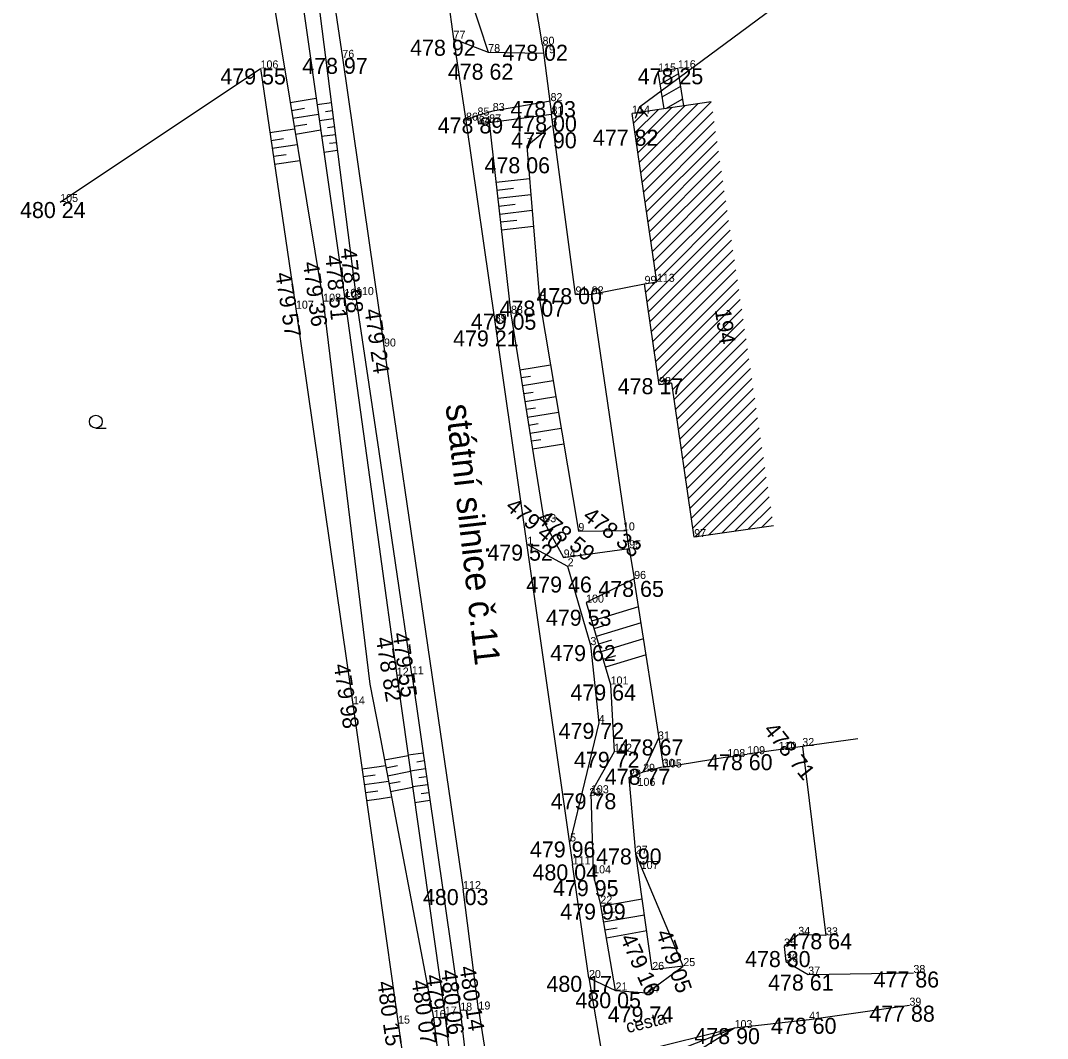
# Model space of a CAD drawing. Extents: x -559180 to -551373, y -1076947 to -1072071.
# Drawn here: x -553772.4 to -553708.3, y -1075975.9 to -1075912.4 of the extents above; entities that cross this region are included whole.
import ezdxf

# ---------------------------------------------------------------- set-up
doc = ezdxf.new("R2010")
doc.units = 0
for name, color, linetype in [('12_PLOTY', 7, 'Continuous'), ('14_BUDOVY', 7, 'Continuous'), ('17_KOMUNIKACE', 7, 'Continuous'), ('18_POLOHOPIS', 7, 'Continuous'), ('1_VODA_ZN', 7, 'Continuous'), ('20_EL_ZN', 7, 'Continuous'), ('26_SRAFY', 7, 'Continuous'), ('27_HRANA_PATA', 7, 'Continuous'), ('32', 7, 'Continuous'), ('3_BODY', 7, 'Continuous'), ('45_ZN_KULTURY', 7, 'Continuous'), ('52_POPIS_UCELOVY', 7, 'Continuous'), ('54_C_POPISNA', 7, 'Continuous'), ('6_VYSKY', 7, 'Continuous'), ('NNnadzemní', 7, 'Continuous')]:
    doc.layers.add(name, color=color, linetype=linetype)

# ---------------------------------------------------------------- blocks, each defined once
blk = doc.blocks.new('POINT_DISPLAY')
blk.add_line((0, 0), (0, 0))
blk = doc.blocks.new('ZAHRAD')
at = {"layer": '45_ZN_KULTURY'}
blk.add_line((0, 0), (0.65, 0.003), dxfattribs=at)
blk.add_circle((0, 0.403), 0.403, dxfattribs=at)
blk = doc.blocks.new('KONZ')
at = {"layer": '20_EL_ZN'}
for p, q in [((-0.351, 0), (0, 0.65)), ((0, 0.65), (0.4, 0)), ((0.215, 0.3), (-0.188, 0.3))]:
    blk.add_line(p, q, dxfattribs=at)

msp = doc.modelspace()

# ---------------------------------------------------------------- linework, layer by layer
at = {"layer": '12_PLOTY'}
for p, q in [((-553739.79, -1075913.88), (-553740.47, -1075909.79)), ((-553739.79, -1075913.88), (-553739.23, -1075918.23)), ((-553769.91, -1075923.7), (-553757.4, -1075915.36)), ((-553757.4, -1075915.36), (-553755.19, -1075930.36)), ((-553737.73, -1075929.47), (-553739.23, -1075918.23)), ((-553736.72, -1075929.46), (-553733.42, -1075928.81)), ((-553737.73, -1075929.47), (-553736.72, -1075929.46)), ((-553734.38, -1075945.32), (-553736.72, -1075929.46)), ((-553755.19, -1075930.36), (-553751.63, -1075955.06)), ((-553734.38, -1075945.32), (-553734.07, -1075947.23)), ((-553732.21, -1075959), (-553734.07, -1075947.23)), ((-553751.63, -1075955.06), (-553750, -1075966.58)), ((-553720.097, -1075957.218), (-553727.01, -1075958.17)), ((-553728.25, -1075958.35), (-553732.21, -1075959)), ((-553728.25, -1075958.35), (-553727.01, -1075958.17)), ((-553750, -1075966.58), (-553748.81, -1075974.99)), ((-553748.81, -1075974.99), (-553744.51, -1076004.63))]:
    msp.add_line(p, q, dxfattribs=at)
at = {"layer": '14_BUDOVY'}
for p, q in [((-553732.57, -1075915.55), (-553731.34, -1075915.35)), ((-553730.958, -1075917.701), (-553731.34, -1075915.35)), ((-553732.191, -1075917.883), (-553732.57, -1075915.55)), ((-553729.254, -1075917.45), (-553734.2, -1075918.18)), ((-553732.65, -1075928.68), (-553734.2, -1075918.18)), ((-553733.42, -1075928.81), (-553732.65, -1075928.68)), ((-553732.51, -1075935.12), (-553733.42, -1075928.81)), ((-553731.707, -1075935.004), (-553732.51, -1075935.12)), ((-553730.32, -1075944.62), (-553731.707, -1075935.004)), ((-553725.371, -1075943.906), (-553730.32, -1075944.62))]:
    msp.add_line(p, q, dxfattribs=at)
at = {"layer": '17_KOMUNIKACE'}
for p, q in [((-553747.98, -1075894.59), (-553745.35, -1075913.51)), ((-553755.02, -1075895.74), (-553752.29, -1075914.7)), ((-553745.35, -1075913.51), (-553743.18, -1075914.34)), ((-553745.35, -1075913.51), (-553744.57, -1075918.62)), ((-553752.29, -1075914.7), (-553750, -1075930.571)), ((-553743.18, -1075914.34), (-553739.76, -1075914.41)), ((-553739.29, -1075917.4), (-553742.9, -1075918.02)), ((-553742.9, -1075918.02), (-553743.85, -1075918.3)), ((-553743.85, -1075918.3), (-553744.57, -1075918.62)), ((-553744.57, -1075918.62), (-553742.77, -1075931.19)), ((-553750, -1075930.571), (-553749.69, -1075932.72)), ((-553742.77, -1075931.19), (-553737.91, -1075965.05)), ((-553749.69, -1075932.72), (-553744.75, -1075966.59)), ((-553740.73, -1075945.09), (-553738.22, -1075946.44)), ((-553738.22, -1075946.44), (-553736.8, -1075951.36)), ((-553736.8, -1075951.36), (-553736.28, -1075956.22)), ((-553736.28, -1075956.22), (-553738.07, -1075963.62)), ((-553723.566, -1075957.696), (-553722.09, -1075969.48)), ((-553733.51, -1075959.27), (-553732.29, -1075958.96)), ((-553734.39, -1075959.63), (-553733.51, -1075959.27)), ((-553733.97, -1075964.39), (-553734.39, -1075959.63)), ((-553731, -1075971.4), (-553733.97, -1075964.39)), ((-553736.89, -1075972.14), (-553737.91, -1075965.05)), ((-553743.79, -1075974.11), (-553744.75, -1075966.59)), ((-553723.82, -1075969.45), (-553724.71, -1075970.18)), ((-553722.09, -1075969.48), (-553723.82, -1075969.45)), ((-553724.71, -1075970.18), (-553724.59, -1075971.12)), ((-553724.59, -1075971.12), (-553723.2, -1075971.93)), ((-553733.27, -1075973.06), (-553731, -1075971.4)), ((-553723.2, -1075971.93), (-553716.63, -1075971.83)), ((-553736.89, -1075972.14), (-553735.23, -1075972.92)), ((-553736.89, -1075972.14), (-553735.79, -1075978.64)), ((-553735.23, -1075972.92), (-553733.27, -1075973.06)), ((-553716.88, -1075973.87), (-553723.14, -1075974.75)), ((-553743.79, -1075974.11), (-553739.07, -1076003.72)), ((-553723.14, -1075974.75), (-553727.8, -1075975.27)), ((-553727.8, -1075975.27), (-553733.7, -1075976.73))]:
    msp.add_line(p, q, dxfattribs=at)
at = {"layer": '18_POLOHOPIS'}
for p, q in [((-553743.77, -1075918.83), (-553743.85, -1075918.3)), ((-553739.23, -1075918.23), (-553743.77, -1075918.83))]:
    msp.add_line(p, q, dxfattribs=at)
at = {"layer": '26_SRAFY'}
for p, q in [((-553753.914, -1075917.237), (-553755.546, -1075917.507)), ((-553754.654, -1075917.867), (-553755.464, -1075918.001)), ((-553753.862, -1075917.61), (-553752.972, -1075917.497)), ((-553753.35, -1075918.049), (-553752.908, -1075917.993)), ((-553753.774, -1075918.228), (-553755.382, -1075918.494)), ((-553753.721, -1075918.601), (-553752.845, -1075918.489)), ((-553755.273, -1075919.154), (-553756.808, -1075919.38)), ((-553754.502, -1075918.855), (-553755.301, -1075918.987)), ((-553753.634, -1075919.218), (-553755.219, -1075919.481)), ((-553753.217, -1075919.04), (-553752.782, -1075918.985)), ((-553755.963, -1075919.761), (-553756.735, -1075919.874)), ((-553753.581, -1075919.591), (-553752.719, -1075919.481)), ((-553753.083, -1075920.031), (-553752.655, -1075919.977)), ((-553755.11, -1075920.14), (-553756.662, -1075920.369)), ((-553753.441, -1075920.581), (-553752.592, -1075920.473)), ((-553755.808, -1075920.749), (-553756.589, -1075920.864)), ((-553754.946, -1075921.127), (-553756.516, -1075921.358)), ((-553740.601, -1075922.245), (-553742.692, -1075922.483)), ((-553741.598, -1075922.862), (-553742.636, -1075922.98)), ((-553740.517, -1075923.242), (-553742.579, -1075923.477)), ((-553741.499, -1075923.857), (-553742.523, -1075923.974)), ((-553740.434, -1075924.239), (-553742.466, -1075924.47)), ((-553741.401, -1075924.852), (-553742.41, -1075924.967)), ((-553740.351, -1075925.236), (-553742.353, -1075925.464)), ((-553739.284, -1075933.886), (-553741.197, -1075934.192)), ((-553740.543, -1075934.594), (-553741.119, -1075934.685)), ((-553739.119, -1075934.872), (-553741.04, -1075935.179)), ((-553740.383, -1075935.581), (-553740.961, -1075935.673)), ((-553738.954, -1075935.859), (-553740.882, -1075936.167)), ((-553740.223, -1075936.568), (-553740.803, -1075936.66)), ((-553738.788, -1075936.845), (-553740.724, -1075937.154)), ((-553740.063, -1075937.555), (-553740.645, -1075937.648)), ((-553738.623, -1075937.831), (-553740.566, -1075938.142)), ((-553739.903, -1075938.542), (-553740.488, -1075938.635)), ((-553738.458, -1075938.817), (-553740.409, -1075939.129)), ((-553733.793, -1075948.982), (-553736.726, -1075949.86)), ((-553735.722, -1075950.081), (-553736.582, -1075950.339)), ((-553733.636, -1075949.979), (-553736.439, -1075950.818)), ((-553735.474, -1075951.051), (-553736.295, -1075951.297)), ((-553733.478, -1075950.975), (-553736.152, -1075951.776)), ((-553735.226, -1075952.021), (-553736.009, -1075952.255)), ((-553733.321, -1075951.972), (-553735.865, -1075952.734)), ((-553748.18, -1075958.268), (-553749.663, -1075958.551)), ((-553748.188, -1075958.214), (-553747.246, -1075958.078)), ((-553750, -1075958.95), (-553751.058, -1075959.1)), ((-553749.597, -1075958.893), (-553750, -1075958.95)), ((-553748.839, -1075958.903), (-553749.569, -1075959.042)), ((-553748.048, -1075959.204), (-553747.103, -1075959.068)), ((-553747.646, -1075958.641), (-553747.174, -1075958.573)), ((-553750.246, -1075959.49), (-553750.988, -1075959.595)), ((-553748.04, -1075959.259), (-553749.475, -1075959.533)), ((-553747.505, -1075959.631), (-553747.032, -1075959.563)), ((-553750, -1075959.96), (-553750.918, -1075960.09)), ((-553749.41, -1075959.877), (-553750, -1075959.96)), ((-553748.675, -1075959.889), (-553749.381, -1075960.024)), ((-553747.899, -1075960.25), (-553749.288, -1075960.515)), ((-553747.907, -1075960.194), (-553746.961, -1075960.058)), ((-553750.082, -1075960.477), (-553750.848, -1075960.585)), ((-553750, -1075960.97), (-553750.778, -1075961.08)), ((-553749.222, -1075960.86), (-553750, -1075960.97)), ((-553747.767, -1075961.184), (-553746.819, -1075961.048)), ((-553747.363, -1075960.621), (-553746.89, -1075960.553)), ((-553733.567, -1075967.225), (-553736.149, -1075967.678)), ((-553735.293, -1075968.035), (-553736.063, -1075968.17)), ((-553733.426, -1075968.216), (-553735.976, -1075968.663)), ((-553735.13, -1075969.022), (-553735.89, -1075969.155)), ((-553733.286, -1075969.206), (-553735.804, -1075969.648))]:
    msp.add_line(p, q, dxfattribs=at)
at = {"layer": '27_HRANA_PATA'}
for p, q in [((-553755.76, -1075904.21), (-553752.16, -1075929.62)), ((-553754.69, -1075904.02), (-553751.44, -1075929.51)), ((-553757.44, -1075906.07), (-553753.49, -1075929.92)), ((-553744.84, -1075909.27), (-553743.18, -1075914.34)), ((-553743.12, -1075918.73), (-553741.76, -1075930.67)), ((-553739.24, -1075918.97), (-553740.77, -1075920.22)), ((-553740.77, -1075920.22), (-553739.97, -1075929.79)), ((-553752.16, -1075929.62), (-553750, -1075945.235)), ((-553750, -1075939.276), (-553751.44, -1075929.51)), ((-553753.49, -1075929.92), (-553750.57, -1075953.8)), ((-553739.97, -1075929.79), (-553737.55, -1075944.24)), ((-553741.76, -1075930.67), (-553739.68, -1075943.69)), ((-553747.95, -1075953.18), (-553750, -1075939.276)), ((-553739.68, -1075943.69), (-553738.47, -1075945.89)), ((-553737.55, -1075944.24), (-553734.546, -1075944.197)), ((-553750, -1075945.235), (-553748.89, -1075953.26)), ((-553738.47, -1075945.89), (-553734.38, -1075945.32)), ((-553734.07, -1075947.23), (-553737.07, -1075948.71)), ((-553737.07, -1075948.71), (-553735.54, -1075953.82)), ((-553748.89, -1075953.26), (-553745.89, -1075974.43)), ((-553747.95, -1075953.18), (-553744.93, -1075974.18)), ((-553750.57, -1075953.8), (-553750, -1075956.785)), ((-553735.54, -1075953.82), (-553735.32, -1075958.02)), ((-553750, -1075956.785), (-553746.59, -1075974.64)), ((-553733.51, -1075959.27), (-553732.51, -1075957.099)), ((-553735.32, -1075958.02), (-553736.77, -1075960.61)), ((-553736.77, -1075960.61), (-553736.63, -1075965.61)), ((-553732.94, -1075971.64), (-553733.97, -1075964.39)), ((-553736.18, -1075967.5), (-553736.63, -1075965.61)), ((-553735.23, -1075972.92), (-553736.18, -1075967.5)), ((-553731, -1075971.4), (-553732.94, -1075971.64)), ((-553745.89, -1075974.43), (-553742.38, -1076004.41)), ((-553744.93, -1075974.18), (-553741.51, -1076004.23)), ((-553746.59, -1075974.64), (-553743.08, -1076004.42)), ((-553727.8, -1075975.27), (-553733.47, -1075977.48)), ((-553727.8, -1075975.27), (-553732.42, -1075978.16))]:
    msp.add_line(p, q, dxfattribs=at)
at = {"layer": '32'}
for p, q in [((-553732.441, -1075916.342), (-553731.287, -1075915.675)), ((-553732.313, -1075917.134), (-553731.158, -1075916.467)), ((-553733.658, -1075921.854), (-553729.254, -1075917.45)), ((-553732.083, -1075917.867), (-553731.03, -1075917.259)), ((-553734.112, -1075918.773), (-553733.402, -1075918.062)), ((-553734.022, -1075919.389), (-553732.572, -1075917.94)), ((-553733.931, -1075920.005), (-553731.743, -1075917.817)), ((-553733.84, -1075920.621), (-553730.913, -1075917.695)), ((-553733.749, -1075921.238), (-553730.084, -1075917.572)), ((-553733.567, -1075922.47), (-553729.163, -1075918.067)), ((-553733.476, -1075923.086), (-553729.073, -1075918.683)), ((-553733.385, -1075923.702), (-553728.982, -1075919.3)), ((-553733.294, -1075924.318), (-553728.892, -1075919.916)), ((-553733.203, -1075924.934), (-553728.801, -1075920.533)), ((-553733.112, -1075925.551), (-553728.711, -1075921.15)), ((-553733.021, -1075926.167), (-553728.62, -1075921.766)), ((-553732.93, -1075926.783), (-553728.53, -1075922.383)), ((-553732.839, -1075927.399), (-553728.439, -1075922.999)), ((-553732.748, -1075928.015), (-553728.349, -1075923.616)), ((-553732.657, -1075928.631), (-553728.258, -1075924.233)), ((-553733.257, -1075929.939), (-553728.168, -1075924.849)), ((-553733.168, -1075930.557), (-553728.077, -1075925.466)), ((-553733.079, -1075931.174), (-553727.987, -1075926.082)), ((-553732.99, -1075931.792), (-553727.896, -1075926.699)), ((-553732.901, -1075932.41), (-553727.806, -1075927.316)), ((-553732.812, -1075933.028), (-553727.715, -1075927.932)), ((-553733.346, -1075929.321), (-553732.717, -1075928.691)), ((-553732.723, -1075933.646), (-553727.625, -1075928.549)), ((-553732.633, -1075934.264), (-553727.534, -1075929.166)), ((-553732.544, -1075934.882), (-553727.444, -1075929.782)), ((-553732.001, -1075935.047), (-553727.353, -1075930.399)), ((-553731.65, -1075935.402), (-553727.263, -1075931.015)), ((-553731.56, -1075936.02), (-553727.172, -1075931.632)), ((-553731.471, -1075936.638), (-553727.082, -1075932.249)), ((-553731.382, -1075937.256), (-553726.991, -1075932.865)), ((-553731.293, -1075937.874), (-553726.901, -1075933.482)), ((-553731.204, -1075938.492), (-553726.81, -1075934.098)), ((-553731.115, -1075939.11), (-553726.72, -1075934.715)), ((-553731.026, -1075939.728), (-553726.629, -1075935.332)), ((-553730.937, -1075940.346), (-553726.539, -1075935.948)), ((-553730.847, -1075940.964), (-553726.448, -1075936.565)), ((-553730.758, -1075941.582), (-553726.358, -1075937.181)), ((-553730.669, -1075942.2), (-553726.267, -1075937.798)), ((-553730.58, -1075942.818), (-553726.177, -1075938.415)), ((-553730.491, -1075943.436), (-553726.086, -1075939.031)), ((-553730.402, -1075944.054), (-553725.996, -1075939.648)), ((-553730.251, -1075944.61), (-553725.905, -1075940.264)), ((-553729.425, -1075944.491), (-553725.815, -1075940.881)), ((-553728.598, -1075944.372), (-553725.724, -1075941.498)), ((-553727.772, -1075944.252), (-553725.634, -1075942.114)), ((-553726.946, -1075944.133), (-553725.543, -1075942.731)), ((-553726.12, -1075944.014), (-553725.453, -1075943.347))]:
    msp.add_line(p, q, dxfattribs=at)
at = {"layer": 'NNnadzemní'}
msp.add_line((-553708.26, -1075898.94), (-553733.735, -1075917.774), dxfattribs=at)

# ---------------------------------------------------------------- block references
at = {"layer": '1_VODA_ZN'}
for p in [(-553745.35, -1075913.51), (-553739.79, -1075913.88), (-553752.29, -1075914.7), (-553743.18, -1075914.34), (-553739.76, -1075914.41), (-553757.4, -1075915.36), (-553731.34, -1075915.35), (-553732.57, -1075915.55), (-553739.29, -1075917.4), (-553742.9, -1075918.02), (-553744.57, -1075918.62), (-553743.85, -1075918.3), (-553743.12, -1075918.73), (-553739.23, -1075918.23), (-553734.2, -1075918.18), (-553743.77, -1075918.83), (-553739.24, -1075918.97), (-553740.77, -1075920.22), (-553769.91, -1075923.7), (-553733.42, -1075928.81), (-553732.65, -1075928.68), (-553752.16, -1075929.62), (-553751.44, -1075929.51), (-553737.73, -1075929.47), (-553736.72, -1075929.46), (-553753.49, -1075929.92), (-553739.97, -1075929.79), (-553755.19, -1075930.36), (-553741.76, -1075930.67), (-553742.77, -1075931.19), (-553749.69, -1075932.72), (-553732.51, -1075935.12), (-553739.68, -1075943.69), (-553737.55, -1075944.24), (-553734.77, -1075944.2), (-553730.32, -1075944.62), (-553740.73, -1075945.09), (-553734.38, -1075945.32), (-553738.47, -1075945.89), (-553738.22, -1075946.44), (-553734.07, -1075947.23), (-553737.07, -1075948.71), (-553736.8, -1075951.36), (-553748.89, -1075953.26), (-553747.95, -1075953.18), (-553750.57, -1075953.8), (-553735.54, -1075953.82), (-553751.63, -1075955.06), (-553736.28, -1075956.22), (-553732.58, -1075957.25), (-553723.57, -1075957.66), (-553735.32, -1075958.02), (-553728.25, -1075958.35), (-553727.01, -1075958.17), (-553725.05, -1075957.9), (-553732.29, -1075958.96), (-553732.21, -1075959), (-553734.39, -1075959.63), (-553733.51, -1075959.27), (-553733.86, -1075960.15), (-553736.87, -1075960.79), (-553736.77, -1075960.61), (-553738.07, -1075963.62), (-553733.97, -1075964.39), (-553737.91, -1075965.05), (-553733.66, -1075965.34), (-553736.63, -1075965.61), (-553744.75, -1075966.59), (-553736.18, -1075967.5), (-553723.82, -1075969.45), (-553722.09, -1075969.48), (-553724.71, -1075970.18), (-553724.59, -1075971.12), (-553732.94, -1075971.64), (-553731, -1075971.4), (-553723.2, -1075971.93), (-553716.63, -1075971.83), (-553736.89, -1075972.14), (-553735.23, -1075972.92), (-553733.27, -1075973.06), (-553716.88, -1075973.87), (-553745.89, -1075974.43), (-553744.93, -1075974.18), (-553743.79, -1075974.11), (-553748.81, -1075974.99), (-553746.59, -1075974.64), (-553723.14, -1075974.75), (-553727.8, -1075975.27)]:
    msp.add_blockref('POINT_DISPLAY', p, dxfattribs=at)
at = {"layer": '20_EL_ZN', "xscale": 0.9999982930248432, "yscale": 0.9999982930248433, "rotation": 8.72944756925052}
msp.add_blockref('KONZ', (-553733.636, -1075918.416), dxfattribs=at)
at = {"layer": '32'}
for p in [(-553732.57, -1075915.55), (-553729.254, -1075917.45)]:
    msp.add_blockref('POINT_DISPLAY', p, dxfattribs=at)
at = {"layer": '45_ZN_KULTURY'}
msp.add_blockref('ZAHRAD', (-553767.683, -1075937.814), dxfattribs=at)

# ---------------------------------------------------------------- texts
at = {"layer": '3_BODY'}
for s, p in [('77', (-553745.35, -1075913.51)), ('80', (-553739.79, -1075913.88)), ('76', (-553752.29, -1075914.7)), ('78', (-553743.18, -1075914.34)), ('79', (-553739.76, -1075914.41)), ('106', (-553757.4, -1075915.36)), ('116', (-553731.34, -1075915.35)), ('115', (-553732.57, -1075915.55)), ('82', (-553739.29, -1075917.4)), ('85', (-553743.85, -1075918.3)), ('83', (-553742.9, -1075918.02)), ('81', (-553739.23, -1075918.23)), ('114', (-553734.2, -1075918.18)), ('86', (-553744.57, -1075918.62)), ('84', (-553743.77, -1075918.83)), ('87', (-553743.12, -1075918.73)), ('6', (-553739.24, -1075918.97)), ('7', (-553740.77, -1075920.22)), ('105', (-553769.91, -1075923.7)), ('99', (-553733.42, -1075928.81)), ('113', (-553732.65, -1075928.68)), ('91', (-553737.73, -1075929.47)), ('92', (-553736.72, -1075929.46)), ('108', (-553753.49, -1075929.92)), ('109', (-553752.16, -1075929.62)), ('110', (-553751.44, -1075929.51)), ('8', (-553739.97, -1075929.79)), ('107', (-553755.19, -1075930.36)), ('88', (-553741.76, -1075930.67)), ('89', (-553742.77, -1075931.19)), ('90', (-553749.69, -1075932.72)), ('98', (-553732.51, -1075935.12)), ('93', (-553739.68, -1075943.69)), ('9', (-553737.55, -1075944.24)), ('10', (-553734.77, -1075944.2)), ('97', (-553730.32, -1075944.62)), ('1', (-553740.73, -1075945.09)), ('95', (-553734.38, -1075945.32)), ('94', (-553738.47, -1075945.89)), ('2', (-553738.22, -1075946.44)), ('96', (-553734.07, -1075947.23)), ('100', (-553737.07, -1075948.71)), ('3', (-553736.8, -1075951.36)), ('11', (-553747.95, -1075953.18)), ('12', (-553748.89, -1075953.26)), ('101', (-553735.54, -1075953.82)), ('14', (-553751.63, -1075955.06)), ('4', (-553736.28, -1075956.22)), ('31', (-553732.58, -1075957.25)), ('32', (-553723.57, -1075957.66)), ('102', (-553735.32, -1075958.02)), ('108', (-553728.25, -1075958.35)), ('109', (-553727.01, -1075958.17)), ('110', (-553725.05, -1075957.9)), ('30', (-553732.29, -1075958.96)), ('105', (-553732.21, -1075959)), ('28', (-553734.39, -1075959.63)), ('29', (-553733.51, -1075959.27)), ('106', (-553733.86, -1075960.15)), ('23', (-553736.87, -1075960.79)), ('103', (-553736.77, -1075960.61)), ('5', (-553738.07, -1075963.62)), ('27', (-553733.97, -1075964.39)), ('111', (-553737.91, -1075965.05)), ('107', (-553733.66, -1075965.34)), ('104', (-553736.63, -1075965.61)), ('112', (-553744.75, -1075966.59)), ('22', (-553736.18, -1075967.5)), ('34', (-553723.82, -1075969.45)), ('33', (-553722.09, -1075969.48)), ('35', (-553724.71, -1075970.18)), ('36', (-553724.59, -1075971.12)), ('26', (-553732.94, -1075971.64)), ('25', (-553731, -1075971.4)), ('20', (-553736.89, -1075972.14)), ('37', (-553723.2, -1075971.93)), ('38', (-553716.63, -1075971.83)), ('21', (-553735.23, -1075972.92)), ('24', (-553733.27, -1075973.06)), ('18', (-553744.93, -1075974.18)), ('19', (-553743.79, -1075974.11)), ('39', (-553716.88, -1075973.87)), ('15', (-553748.81, -1075974.99)), ('16', (-553746.59, -1075974.64)), ('17', (-553745.89, -1075974.43)), ('41', (-553723.14, -1075974.75)), ('103', (-553727.8, -1075975.27))]:
    msp.add_text(s, height=0.5, dxfattribs=at).set_placement(p)
at = {"layer": '52_POPIS_UCELOVY'}
for s, height, rotation, p in [('státní silnice č.11', 1.6, 276.47269, (-553745.846, -1075936.38)), ('cesta', 0.8, 13.89906, (-553734.476, -1075975.592))]:
    msp.add_text(s, height=height, rotation=rotation, dxfattribs=at).set_placement(p)
at = {"layer": '54_C_POPISNA'}
msp.add_text('194', height=1, rotation=278.20636, dxfattribs=at).set_placement((-553729.033, -1075930.425))
at = {"layer": '6_VYSKY'}
for s, p in [('478 92', (-553748.056, -1075914.57)), ('478 02', (-553742.295, -1075914.88)), ('478 97', (-553754.795, -1075915.7)), ('479 55', (-553759.905, -1075916.36)), ('478 62', (-553745.705, -1075916.065)), ('478 25', (-553733.845, -1075916.35)), ('478 03', (-553741.795, -1075918.4)), ('478 89', (-553746.335, -1075919.42)), ('478 00', (-553741.735, -1075919.31)), ('477 90', (-553741.745, -1075920.348)), ('477 82', (-553736.644, -1075920.187)), ('478 06', (-553743.412, -1075921.907)), ('480 24', (-553772.415, -1075924.7)), ('478 00', (-553740.17, -1075930.075)), ('478 07', (-553742.475, -1075930.856)), ('479 05', (-553744.265, -1075931.67)), ('479 21', (-553745.374, -1075932.717)), ('478 17', (-553735.095, -1075935.697)), ('479 52', (-553743.235, -1075946.09)), ('479 46', (-553740.801, -1075948.079)), ('478 65', (-553736.304, -1075948.351)), ('479 53', (-553739.575, -1075950.153)), ('479 62', (-553739.305, -1075952.36)), ('479 64', (-553738.045, -1075954.82)), ('479 72', (-553738.785, -1075957.22)), ('478 67', (-553735.085, -1075958.25)), ('479 72', (-553737.825, -1075959.02)), ('478 60', (-553729.515, -1075959.17)), ('478 77', (-553735.903, -1075960.083)), ('479 78', (-553739.275, -1075961.61)), ('479 96', (-553740.575, -1075964.62)), ('478 90', (-553736.445, -1075965.058)), ('480 04', (-553740.415, -1075966.05)), ('479 95', (-553739.135, -1075967.032)), ('480 03', (-553747.255, -1075967.59)), ('479 99', (-553738.685, -1075968.5)), ('478 64', (-553724.558, -1075970.349)), ('478 80', (-553727.141, -1075971.46)), ('478 61', (-553725.705, -1075972.93)), ('477 86', (-553719.117, -1075972.736)), ('480 17', (-553739.544, -1075973.009)), ('480 05', (-553737.735, -1075974.032)), ('477 88', (-553719.385, -1075974.87)), ('479 74', (-553735.719, -1075974.92)), ('478 60', (-553725.524, -1075975.629)), ('478 90', (-553730.305, -1075976.27))]:
    msp.add_text(s, height=1, dxfattribs=at).set_placement(p)
for s, rotation, p in [('478 51', 275.04195, (-553753.352, -1075927.044)), ('478 98', 276.34232, (-553752.414, -1075926.615)), ('479 36', 277.92005, (-553754.761, -1075927.485)), ('479 57', 278.9965, (-553756.481, -1075928.158)), ('479 24', 278.25709, (-553750.908, -1075930.425)), ('479 24', 278.25709, (-553750.908, -1075930.425)), ('479 40', 319.31909, (-553742.167, -1075942.815)), ('478 33', 322.27007, (-553737.338, -1075943.448)), ('478 59', 320.49173, (-553740.205, -1075943.6)), ('479 55', 277.87099, (-553749.156, -1075950.633)), ('478 82', 279.34053, (-553750.206, -1075950.923)), ('479 98', 278.64813, (-553752.833, -1075952.595)), ('478 71', 308.57851, (-553726.032, -1075956.682)), ('479 05', 289.3343, (-553732.721, -1075969.318)), ('479 16', 293.97682, (-553734.967, -1075969.643)), ('480 06', 276.41737, (-553746.127, -1075971.669)), ('480 14', 278.26287, (-553744.982, -1075971.46)), ('480 15', 278.04135, (-553750.121, -1075972.404)), ('480 07', 278.36372, (-553747.968, -1075972.319)), ('479 57', 277.16061, (-553747.107, -1075971.983))]:
    msp.add_text(s, height=1, rotation=rotation, dxfattribs=at).set_placement(p)

doc.saveas('drawing.dxf')
